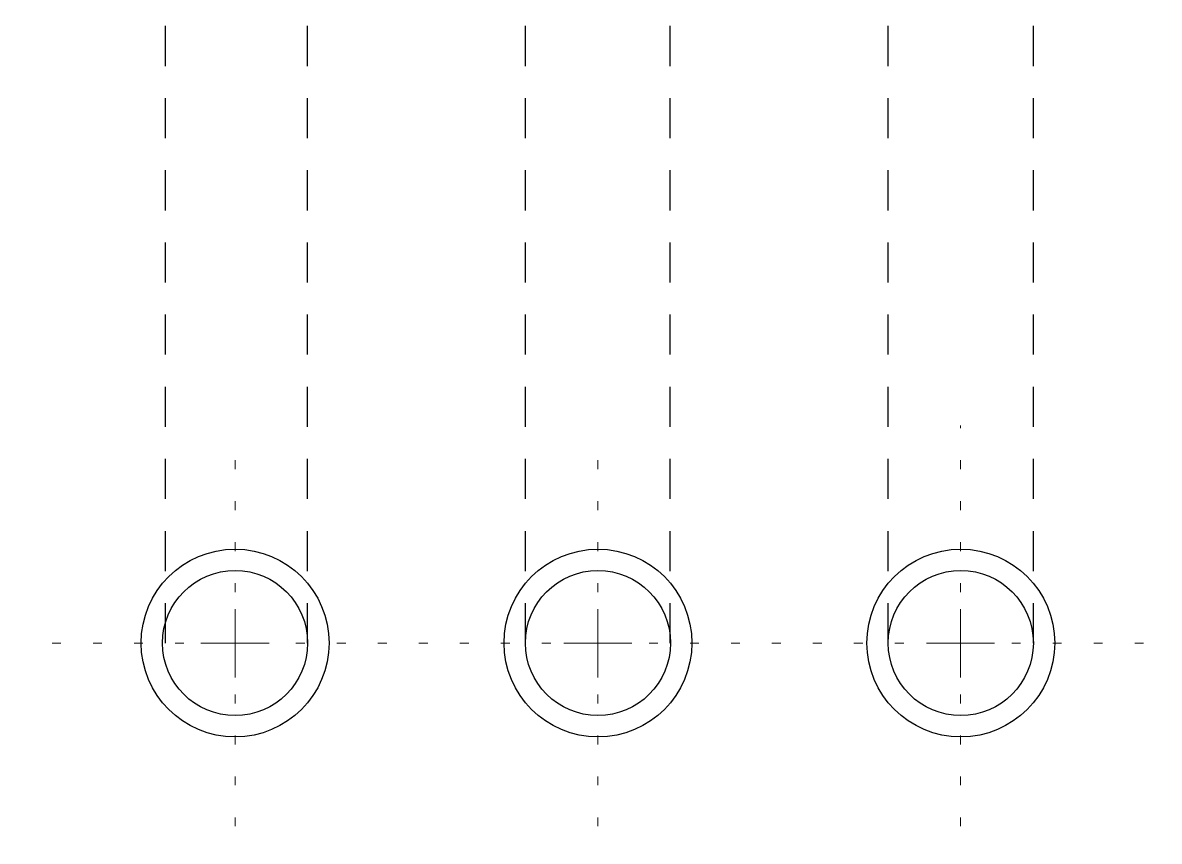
# Model space of a CAD drawing. Extents: x 312583 to 312854, y 144419 to 144597.
# Drawn here: x 312685.66 to 312698.42, y 144521.61 to 144530.8 of the extents above; entities that cross this region are included whole.
import ezdxf

# ---------------------------------------------------------------- set-up
doc = ezdxf.new("R2010")
doc.units = 0
doc.header["$LTSCALE"] = 0.3
doc.linetypes.add('DOTTED', pattern=[1.5, 0.3, -1.2])
doc.linetypes.add('SHORT_DASHED', pattern=[2.7, 1.5, -1.2])
doc.layers.add('1', color=7, linetype='Continuous', lineweight=25)
doc.layers.add('2', color=7, linetype='Continuous', lineweight=13)

msp = doc.modelspace()

# ---------------------------------------------------------------- linework, layer by layer
at = {"layer": '1', "linetype": 'SHORT_DASHED'}
for p, q in [((312687.2624, 144523.8309), (312687.2624, 144535.1776)), ((312688.8571, 144523.8309), (312688.8571, 144535.1776)), ((312691.3027, 144523.8309), (312691.3027, 144535.1776)), ((312692.9281, 144523.8309), (312692.9281, 144535.1776)), ((312695.3737, 144523.8309), (312695.3737, 144535.1776)), ((312697.0067, 144523.8309), (312697.0067, 144535.1776))]:
    msp.add_line(p, q, dxfattribs=at)
at = {"layer": '1'}
for centre, radius in [((312688.0438, 144523.8335), 1.0542), ((312692.1167, 144523.8335), 1.0542), ((312696.1896, 144523.8335), 1.0542), ((312688.0438, 144523.8335), 0.8146), ((312692.1167, 144523.8335), 0.8146), ((312696.1896, 144523.8335), 0.8146)]:
    msp.add_circle(centre, radius, dxfattribs=at)
at = {"layer": '2', "linetype": 'DOTTED'}
for p, q in [((312692.1154, 144524.4059), (312692.1154, 144526.2153)), ((312696.1864, 144524.4059), (312696.1864, 144526.2766)), ((312688.0444, 144524.4059), (312688.0444, 144526.1616)), ((312687.4694, 144523.8309), (312685.6601, 144523.8309)), ((312691.5864, 144523.8309), (312688.5734, 144523.8309)), ((312692.6904, 144523.8309), (312695.6574, 144523.8309)), ((312696.7614, 144523.8309), (312698.4174, 144523.8309)), ((312688.0444, 144523.2559), (312688.0444, 144521.6459)), ((312692.1154, 144523.2559), (312692.1154, 144521.6076)), ((312696.1864, 144523.2559), (312696.1864, 144521.6843))]:
    msp.add_line(p, q, dxfattribs=at)
at = {"layer": '2'}
for p, q in [((312688.0444, 144523.8309), (312688.0444, 144524.2143)), ((312692.1154, 144523.8309), (312692.1154, 144524.2143)), ((312696.1864, 144523.8309), (312696.1864, 144524.2143)), ((312688.0444, 144523.8309), (312687.6611, 144523.8309)), ((312688.0444, 144523.8309), (312688.4277, 144523.8309)), ((312688.0444, 144523.8309), (312688.0444, 144523.4476)), ((312692.1154, 144523.8309), (312691.7321, 144523.8309)), ((312692.1154, 144523.8309), (312692.4987, 144523.8309)), ((312692.1154, 144523.8309), (312692.1154, 144523.4476)), ((312696.1864, 144523.8309), (312695.8031, 144523.8309)), ((312696.1864, 144523.8309), (312696.5697, 144523.8309)), ((312696.1864, 144523.8309), (312696.1864, 144523.4476))]:
    msp.add_line(p, q, dxfattribs=at)

doc.saveas('drawing.dxf')
